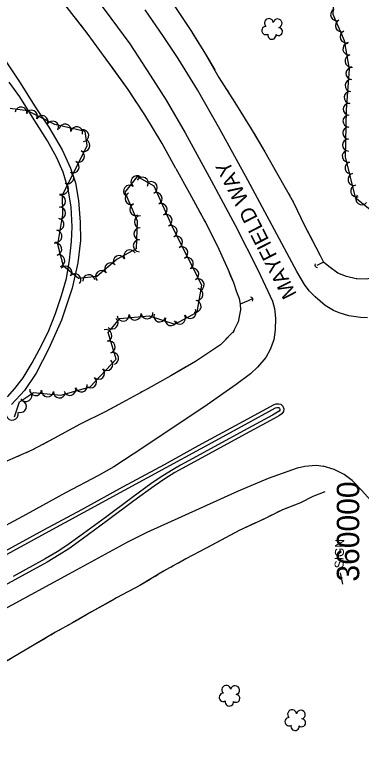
# Model space of a CAD drawing. Extents: x 353423 to 364002, y 127000 to 201942.
# Drawn here: x 359765.9 to 359997.5, y 132893.9 to 133389.8 of the extents above; entities that cross this region are included whole.
import ezdxf

# ---------------------------------------------------------------- set-up
doc = ezdxf.new("R2010")
doc.units = 0
for name, color, linetype in [('E_DTM_SlopeBottom', 7, 'Continuous'), ('E_DTM_SlopeTop', 7, 'Continuous'), ('E_FEN_Generic', 7, 'Continuous'), ('E_LAND_BrushLine', 7, 'Continuous'), ('E_LAND_TreeLine', 7, 'Continuous'), ('E_MISCPROP', 7, 'Continuous'), ('E_RW_IP', 7, 'Continuous'), ('E_STRUCT_WingWall', 7, 'Continuous')]:
    doc.layers.add(name, color=color, linetype=linetype)

msp = doc.modelspace()

# ---------------------------------------------------------------- linework, layer by layer
at = {"layer": 'E_DTM_SlopeBottom'}
for centre, major_axis, ratio, start_param, end_param in [((359968.58, 133222.91), (-1.73, -1.05), 0.852594, 5.356056, 7.210287), ((359922.89, 133199.22), (2.13, 1.09), 0.762817, 5.356084, 7.210314)]:
    msp.add_ellipse(centre, major_axis=major_axis, ratio=ratio, start_param=start_param, end_param=end_param, dxfattribs=at)
at = {"layer": 'E_DTM_SlopeTop'}
for points in [[(359814.45, 133408.72), (359830.18, 133387.67), (359842.79, 133370.37), (359856.32, 133349.46), (359867.11, 133332.85), (359879.91, 133310.91), (359897.22, 133279.19), (359913.19, 133249.37), (359928.71, 133219.07), (359938.33, 133198.5), (359939.68, 133193.63), (359940.23, 133187.23), (359940.1, 133179.4), (359939.21, 133172.75), (359936.73, 133166.17), (359933.72, 133160.93), (359928.31, 133154.36), (359923.49, 133149.92), (359913.95, 133142.92), (359894.47, 133129.25), (359872.89, 133114.74), (359845.01, 133096.37), (359832.08, 133087.94), (359821.78, 133082.05), (359799.81, 133070.36), (359773.38, 133055.99), (359748.56, 133042.58)], [(360001.88, 133187.31), (359997.03, 133187.56), (359989.28, 133188.68), (359982.81, 133190.73), (359979.03, 133192.39), (359973.52, 133195.57), (359966.79, 133201.47), (359962.66, 133205.4), (359959.71, 133209.64), (359954.51, 133218.28), (359939.61, 133246.26), (359921.83, 133279.42), (359903.12, 133313.48), (359888.08, 133339.75), (359875.21, 133360.59), (359865.38, 133375.26), (359853.06, 133393.16)], [(359754.53, 133029.02), (359785.19, 133045.69), (359810.67, 133059.42), (359838.04, 133074.38), (359865.92, 133089.5), (359888.85, 133102.11), (359918.79, 133118.36), (359939.28, 133129.49), (359940.76, 133130.03), (359942.44, 133130), (359943.77, 133129.71), (359945.07, 133128.37), (359945.75, 133126.62), (359945.59, 133124.72), (359944.41, 133123.27), (359942.82, 133122.14), (359939.37, 133120.2), (359917.5, 133108.39), (359888.57, 133092.58), (359877.89, 133086.7), (359872.97, 133084), (359866.15, 133079.81), (359859.13, 133075.02), (359845.6, 133065.13), (359827.95, 133052.04), (359810.92, 133039.6), (359802.1, 133033.15), (359795.62, 133029.02), (359787.43, 133024.11), (359765.97, 133012.28), (359738.08, 132997.26)], [(359755.72, 133026.82), (359786.38, 133043.49), (359811.86, 133057.22), (359839.24, 133072.18), (359867.12, 133087.3), (359890.04, 133099.92), (359919.98, 133116.16), (359940.31, 133127.2), (359941.19, 133127.52), (359942.15, 133127.51), (359942.5, 133127.43), (359942.92, 133127), (359943.21, 133126.25), (359943.16, 133125.7), (359942.69, 133125.11), (359941.48, 133124.25), (359938.17, 133122.39), (359916.3, 133110.59), (359887.36, 133094.77), (359876.68, 133088.89), (359871.72, 133086.16), (359864.79, 133081.91), (359857.69, 133077.06), (359844.11, 133067.14), (359826.47, 133054.05), (359809.45, 133041.61), (359800.69, 133035.21), (359794.3, 133031.15), (359786.19, 133026.28), (359764.77, 133014.47)], [(359587.44, 132889.46), (359615.24, 132909.66), (359637.17, 132925.04), (359646.48, 132931.11), (359656.17, 132936.95), (359683.39, 132952.08), (359723.34, 132973.67), (359764.12, 132995.73), (359802.23, 133016.3), (359841.46, 133037.67), (359854.47, 133044.11), (359877.53, 133054.74), (359915.53, 133071.84), (359935.57, 133080.2), (359955.04, 133087.2), (359959.85, 133088.33), (359964.77, 133088.79), (359967.75, 133088.91), (359972.18, 133088.23)], [(360027.23, 132620.67), (360027.87, 132647.58), (360028.02, 132681.7), (360027.8, 132714.79), (360027.51, 132749.37), (360027.39, 132782.59), (360027.41, 132815.67), (360026.89, 132839.13), (360026.59, 132870.23), (360026.04, 132895.36), (360025.34, 132920.28), (360024.14, 132942.78), (360021.99, 132971.11), (360019.71, 132995.27), (360017.64, 133014.91), (360015.47, 133028.73), (360012.35, 133042.68), (360009.28, 133055.39), (360004.06, 133065.39), (359997.75, 133072.22), (359991.54, 133078.73), (359986.24, 133082.79), (359979.5, 133085.97), (359972.18, 133088.23)]]:
    msp.add_lwpolyline(points, dxfattribs=at)
at = {"layer": 'E_FEN_Generic'}
for points in [[(359964.89, 133514.84), (359963.32, 133497.73), (359959.95, 133479.22), (359962.14, 133463.83), (359969.21, 133465.74), (359974.5, 133472.27), (359981.61, 133471.47), (359983.46, 133455.58), (359980.82, 133445.36), (359970.72, 133434.94), (359971.32, 133425.6), (359978.37, 133416.57), (359979.46, 133405.95), (359978.68, 133390.28), (359986.18, 133372.76), (359989.5, 133353.62), (359987.42, 133326.27), (359986.79, 133294.9), (359993.54, 133267.74), (360006.67, 133257.42)], [(359765.65, 133121.23), (359769.05, 133131.35), (359778.48, 133137.46), (359796.6, 133135.63), (359816.37, 133141.39), (359833.65, 133159.75), (359828.36, 133177.65), (359836.15, 133186.85), (359855.68, 133188.71), (359872.89, 133183.16), (359887.95, 133191.21), (359890.98, 133209.31), (359871.79, 133247.12), (359859.04, 133275.33), (359847.62, 133281.8), (359839.47, 133271.42), (359847.79, 133252.11), (359846.96, 133233.47), (359834.29, 133226.57), (359820.69, 133214.93), (359808.45, 133213.61), (359798.42, 133221.92), (359794.6, 133236.41), (359797.99, 133256.36), (359797.88, 133269.59), (359807.37, 133288.43), (359814.39, 133302.55), (359813.03, 133311.9), (359792.59, 133316.5), (359774.43, 133325.8), (359762.75, 133327.36)]]:
    msp.add_lwpolyline(points, dxfattribs=at)
for centre, radius, start, end in [((359981.13, 133389.89), 4, 113.1911, 293.1758), ((359935.82, 133384.34), 2.97, 7.0782, 228.3121), ((359941.66, 133384.09), 2.97, 284.7291, 167.7023), ((359984.28, 133382.53), 4, 113.1911, 293.1758), ((359933.84, 133379.34), 2.78, 90.0491, 297.8221), ((359942.3, 133378.61), 2.61, 229.4343, 87.3669), ((359987.43, 133375.18), 4, 113.1911, 293.1758), ((359937.84, 133376.25), 2.78, 166.7261, 7.7372), ((359989.32, 133366.95), 4, 99.8409, 279.8255), ((359990.68, 133359.07), 4, 99.8409, 279.8255), ((359991.37, 133350.63), 4, 85.655, 265.6397), ((359990.77, 133342.66), 4, 85.655, 265.6397), ((359990.16, 133334.68), 4, 85.655, 265.6397), ((359989.55, 133326.71), 4, 85.655, 265.6397), ((359770.1, 133324.26), 4, 352.408, 172.3927), ((359776.95, 133322.15), 4, 332.8824, 152.8671), ((359784.07, 133318.5), 4, 332.8824, 152.8671), ((359989.37, 133318.83), 4, 88.8666, 268.8513), ((359791.19, 133314.86), 4, 332.8824, 152.8671), ((359799.45, 133312.81), 4, 347.3478, 167.3324), ((359807.25, 133311.06), 4, 347.3478, 167.3324), ((359989.21, 133310.83), 4, 88.8666, 268.8513), ((359811.33, 133309.08), 4, 278.3148, 98.2995), ((359812.03, 133302.5), 4, 243.5581, 63.5428), ((359989.05, 133302.83), 4, 88.8666, 268.8513), ((359988.83, 133295.38), 4, 103.9417, 283.9264), ((359808.47, 133295.34), 4, 243.5581, 63.5428), ((359804.9, 133288.19), 4, 243.2808, 63.2654), ((359990.76, 133287.62), 4, 103.9417, 283.9264), ((359801.31, 133281.04), 4, 243.2808, 63.2654), ((359847.55, 133278.32), 4, 51.857, 231.8417), ((359851.13, 133277.4), 4, 330.4701, 150.4548), ((359992.69, 133279.86), 4, 103.9417, 283.9264), ((359797.71, 133273.9), 4, 243.2808, 63.2654), ((359842.61, 133272.03), 4, 51.857, 231.8417), ((359857.17, 133274.38), 4, 294.3228, 114.3075), ((359994.61, 133272.09), 4, 103.9417, 283.9264), ((359843.6, 133267.12), 4, 113.3124, 293.2971), ((359860.46, 133267.09), 4, 294.3228, 114.3075), ((359795.83, 133265.34), 4, 270.4903, 90.4749), ((359998, 133266.89), 4, 141.8607, 321.8454), ((359795.89, 133257.35), 4, 270.4903, 90.4749), ((359846.77, 133259.77), 4, 113.3124, 293.2971), ((359863.76, 133259.8), 4, 294.3228, 114.3075), ((359849.85, 133251.46), 4, 87.4592, 267.4439), ((359867.05, 133252.51), 4, 294.3228, 114.3075), ((359794.76, 133249.82), 4, 260.3483, 80.333), ((359793.42, 133241.93), 4, 260.3483, 80.333), ((359849.5, 133243.47), 4, 87.4592, 267.4439), ((359870.43, 133245.16), 4, 296.9187, 116.9034), ((359874.05, 133238.03), 4, 296.9187, 116.9034), ((359793.28, 133233.21), 4, 284.7887, 104.7733), ((359849.14, 133235.48), 4, 87.4592, 267.4439), ((359877.67, 133230.9), 4, 296.9187, 116.9034), ((359842.78, 133228.81), 4, 28.5993, 208.584), ((359795.32, 133225.48), 4, 284.7887, 104.7733), ((359835.76, 133224.98), 4, 28.5993, 208.584), ((359881.29, 133223.76), 4, 296.9187, 116.9034), ((359799.99, 133217.91), 4, 320.3617, 140.3463), ((359829.98, 133220.12), 4, 40.5648, 220.5495), ((359884.91, 133216.63), 4, 296.9187, 116.9034), ((359806.15, 133212.8), 4, 320.3617, 140.3463), ((359815.38, 133212.25), 4, 6.1465, 186.1312), ((359823.9, 133214.92), 4, 40.5648, 220.5495), ((359888.53, 133209.5), 4, 296.9187, 116.9034), ((359887.8, 133203.02), 4, 260.5169, 80.5016), ((359886.49, 133195.13), 4, 260.5169, 80.5016), ((359846.32, 133189.92), 4, 185.471, 5.4557), ((359854.28, 133190.68), 4, 185.471, 5.4557), ((359883.11, 133191), 4, 208.1313, 28.116), ((359830.94, 133183.94), 4, 229.7321, 49.7167), ((359838.36, 133189.16), 4, 185.471, 5.4557), ((359862.79, 133188.62), 4, 162.1163, 342.101), ((359870.4, 133186.16), 4, 162.1163, 342.101), ((359876.05, 133187.23), 4, 208.1313, 28.116), ((359826.78, 133175.59), 4, 286.4687, 106.4533), ((359829.05, 133167.92), 4, 286.4687, 106.4533), ((359831.32, 133160.25), 4, 286.4687, 106.4533), ((359827.42, 133156.19), 4, 226.7478, 46.7325), ((359821.94, 133150.36), 4, 226.7478, 46.7325), ((359816.46, 133144.54), 4, 226.7478, 46.7325), ((359802.68, 133139.58), 4, 196.2629, 16.2476), ((359810.36, 133141.82), 4, 196.2629, 16.2476), ((359773.25, 133135.46), 4, 212.9513, 32.9359), ((359779.85, 133139.43), 4, 174.2135, 354.1982), ((359787.8, 133138.62), 4, 174.2135, 354.1982), ((359795.76, 133137.82), 4, 174.2135, 354.1982), ((359769.61, 133128.11), 4, 251.4502, 71.4349), ((359764.21, 133123.01), 4, 195.186, 15.1706), ((359907.34, 132938.86), 2.97, 7.0782, 228.3121), ((359913.19, 132938.61), 2.97, 284.7291, 167.7023), ((359905.36, 132933.86), 2.78, 90.0491, 297.8221), ((359913.83, 132933.12), 2.61, 229.4343, 87.3669), ((359909.37, 132930.77), 2.78, 166.7261, 7.7372), ((359951.31, 132922.52), 2.97, 7.0782, 228.3121), ((359957.15, 132922.28), 2.97, 284.7291, 167.7023), ((359949.33, 132917.53), 2.78, 90.0491, 297.8221), ((359957.79, 132916.79), 2.61, 229.4343, 87.3669), ((359953.33, 132914.43), 2.78, 166.7261, 7.7372)]:
    msp.add_arc(centre, radius, start, end, dxfattribs=at)
at = {"layer": 'E_LAND_BrushLine'}
msp.add_lwpolyline([(359983.41, 133017.1), (359985.09, 133009.36)], dxfattribs=at)
at = {"layer": 'E_MISCPROP'}
for points in [[(359759.55, 133359.15), (359769.39, 133344.31), (359779.13, 133328.97), (359788.64, 133314.81), (359797.62, 133299.64), (359803.18, 133287.34), (359806.49, 133277.53), (359808.49, 133265.88), (359809.51, 133251.36), (359809.81, 133238.97), (359808.11, 133224.16), (359804.17, 133207.27), (359797.02, 133185.93), (359788.72, 133166.83), (359780.13, 133150.35), (359772.47, 133138.78), (359763.57, 133129.52)], [(359761.03, 133134.65), (359765.96, 133140.08), (359771.51, 133147.36), (359777.45, 133157.35), (359782.18, 133165.92), (359788.15, 133177.86), (359793.03, 133190.33), (359797.22, 133202.21), (359800.38, 133213.61), (359802.46, 133225.95), (359803.86, 133238.39), (359804.2, 133248.23), (359803.59, 133261.64), (359801.58, 133273.37), (359798.22, 133284.79), (359793.97, 133294.36), (359787.64, 133305.58), (359778.8, 133319.73), (359769.15, 133335.07), (359762.02, 133344.78)]]:
    msp.add_lwpolyline(points, dxfattribs=at)
at = {"layer": 'E_STRUCT_WingWall'}
for points in [[(359873.67, 133287.18), (359864.48, 133303.77), (359852.85, 133322.93), (359841.78, 133339.93), (359827.08, 133360.2), (359814.37, 133377.5), (359799.43, 133396.72), (359781.56, 133418.09), (359766.41, 133434.61), (359737.08, 133463.28), (359723.95, 133475.3), (359711.08, 133486.55), (359698.62, 133496.19), (359687.73, 133504.09), (359677.49, 133511.05), (359668.28, 133517.33), (359662.67, 133521.56), (359658.75, 133524.05)], [(359838.49, 133443.25), (359847.88, 133431.29), (359859.35, 133415.55), (359872.41, 133396.14), (359884.07, 133378.75), (359893.51, 133363.59), (359902.45, 133348.06), (359913.08, 133331.28), (359923.91, 133313.73), (359933.01, 133298.31), (359941.79, 133282.89), (359952.11, 133264.79), (359959.89, 133248.73), (359967.25, 133234.71), (359970.07, 133228.93), (359972.32, 133224.59), (359967.86, 133222.3)], [(359868.46, 133402.01), (359872.41, 133396.14), (359884.07, 133378.75), (359884.59, 133377.91)], [(359807.73, 133386.05), (359806.5, 133387.63)], [(359811.41, 133381.32), (359810.18, 133382.9)], [(359831.02, 133354.78), (359827.08, 133360.2), (359814.37, 133377.5), (359813.86, 133378.16)], [(359884.59, 133377.91), (359893.51, 133363.59), (359899.56, 133353.08)], [(359847.6, 133330.99), (359841.78, 133339.93), (359831.02, 133354.78)], [(359901.56, 133349.61), (359902.45, 133348.06), (359902.56, 133347.88)], [(359904.7, 133344.5), (359905.77, 133342.81)], [(359907.91, 133339.43), (359908.98, 133337.74)], [(359911.12, 133334.37), (359913.08, 133331.28), (359923.91, 133313.73), (359926.31, 133309.66)], [(359850.87, 133325.97), (359849.78, 133327.64)], [(359854.08, 133320.9), (359853.04, 133322.61)], [(359857.19, 133315.77), (359856.16, 133317.48)], [(359873.67, 133287.18), (359864.48, 133303.77), (359859.27, 133312.35)], [(359926.31, 133309.66), (359933.01, 133298.31), (359940.84, 133284.56)], [(359873.67, 133287.18), (359882.65, 133270.77), (359894.73, 133248.68), (359902.29, 133233.33), (359908.5, 133219.56), (359912.1, 133211.01), (359914.2, 133204.85), (359915.94, 133200.25), (359916.6, 133196.54), (359916.91, 133192.73), (359915.23, 133184.77), (359912.03, 133177.93), (359903.39, 133169.37), (359886.67, 133158.31), (359870.24, 133148.72), (359855.1, 133140.11), (359840.3, 133132.09), (359826.67, 133124.83), (359809.54, 133116.25), (359791.91, 133106.8), (359777.28, 133098.95), (359758.95, 133090.89)], [(359873.67, 133287.18), (359882.65, 133270.77), (359887.59, 133261.74)], [(359942.82, 133281.09), (359943.81, 133279.35)], [(359945.79, 133275.88), (359946.78, 133274.14)], [(359948.76, 133270.67), (359949.76, 133268.93)], [(359951.74, 133265.46), (359952.11, 133264.79), (359959.89, 133248.73), (359964.72, 133239.53)], [(359889.51, 133258.23), (359890.46, 133256.48)], [(359892.38, 133252.97), (359893.34, 133251.21)], [(359895.22, 133247.68), (359896.1, 133245.89)], [(359897.87, 133242.3), (359902.29, 133233.33), (359908.5, 133219.56), (359910.01, 133215.97)], [(359964.72, 133239.53), (359967.25, 133234.71), (359970.07, 133228.93), (359972.32, 133224.59), (359967.86, 133222.3)], [(360042.77, 133228.56), (360031.61, 133223.68), (360015.23, 133216.96), (360006.26, 133214.2), (360000.95, 133213.24), (359994.23, 133213.36), (359987.75, 133214.9), (359981.89, 133217.15), (359975.85, 133221.72), (359972.32, 133224.59)], [(359994.62, 133213.35), (359994.23, 133213.36), (359987.75, 133214.9), (359981.89, 133217.15), (359975.85, 133221.72), (359972.32, 133224.59)], [(359910.01, 133215.97), (359912.1, 133211.01), (359914.2, 133204.85), (359915.94, 133200.25), (359916.6, 133196.54), (359916.91, 133192.73), (359915.97, 133188.23)], [(359924.76, 133200.06), (359921.87, 133198.68), (359916.6, 133196.54)], [(359924.76, 133200.06), (359921.87, 133198.68), (359916.6, 133196.54)], [(359915.04, 133184.35), (359914.19, 133182.54)], [(359912.49, 133178.91), (359912.03, 133177.93), (359911.38, 133177.29)], [(359908.54, 133174.47), (359907.12, 133173.06)], [(359904.28, 133170.25), (359903.39, 133169.37), (359886.67, 133158.31), (359880.02, 133154.42)], [(359880.02, 133154.42), (359870.24, 133148.72), (359855.1, 133140.11), (359854.87, 133139.98)], [(359851.35, 133138.08), (359849.59, 133137.13)], [(359840.8, 133132.36), (359840.3, 133132.09), (359839.04, 133131.42)], [(359846.08, 133135.22), (359844.32, 133134.27)], [(359835.51, 133129.54), (359826.67, 133124.83), (359809.69, 133116.33)], [(359809.69, 133116.33), (359809.54, 133116.25), (359791.91, 133106.8), (359784.13, 133102.63)], [(359775.24, 133098.05), (359773.41, 133097.25)], [(359780.61, 133100.74), (359778.85, 133099.79)], [(359769.75, 133095.64), (359767.92, 133094.83)], [(359973.31, 133071.19), (359965.15, 133067.91), (359957.03, 133063.81), (359944.94, 133059.16), (359932.43, 133052.93), (359915.87, 133045.39), (359893.84, 133033.48), (359880.38, 133026.27), (359865.35, 133018.04), (359849.59, 133008.44), (359833.95, 133000.22), (359817.2, 132990.92), (359804.56, 132983.53), (359793.1, 132977.27), (359778.79, 132968.87), (359764.2, 132960.24), (359745.32, 132949.27), (359731.57, 132941.24), (359718.03, 132932.6), (359701.08, 132921.53), (359687.69, 132912.39), (359676.92, 132904.75), (359668.21, 132898.4), (359657.15, 132889.99)], [(359973.31, 133071.19), (359965.15, 133067.91), (359957.03, 133063.81), (359946.66, 133059.83)], [(359943.01, 133058.2), (359941.22, 133057.31)], [(359932.27, 133052.86), (359930.45, 133052.03)], [(359937.64, 133055.53), (359935.85, 133054.64)], [(359926.81, 133050.37), (359915.87, 133045.39), (359900.93, 133037.31)], [(359900.93, 133037.31), (359893.84, 133033.48), (359880.38, 133026.27), (359875.41, 133023.55)], [(359871.9, 133021.62), (359870.15, 133020.66)], [(359866.64, 133018.74), (359865.35, 133018.04), (359864.9, 133017.76)], [(359856.35, 133012.56), (359849.59, 133008.44), (359833.95, 133000.22), (359830.97, 132998.56)], [(359861.48, 133015.68), (359859.77, 133014.64)], [(359830.97, 132998.56), (359817.2, 132990.92), (359805.76, 132984.23)], [(359802.27, 132982.28), (359800.51, 132981.32)], [(359797, 132979.4), (359795.25, 132978.45)], [(359786.59, 132973.45), (359778.79, 132968.87), (359764.2, 132960.24), (359761.6, 132958.73)], [(359791.76, 132976.49), (359790.03, 132975.47)]]:
    msp.add_lwpolyline(points, dxfattribs=at)

# ---------------------------------------------------------------- texts
at = {"layer": 'E_LAND_BrushLine'}
msp.add_text('SIGN', height=6, rotation=88.6546, dxfattribs=at).set_placement((359985.74, 133019.95))
at = {"layer": 'E_LAND_TreeLine'}
msp.add_text('  360000  ', height=15, rotation=90, dxfattribs=at).set_placement((359996.25, 133000))
at = {"layer": 'E_RW_IP'}
msp.add_text('MAYFIELD WAY', height=10, rotation=117.1136, dxfattribs=at).set_placement((359954.72, 133203.21))

doc.saveas('drawing.dxf')
